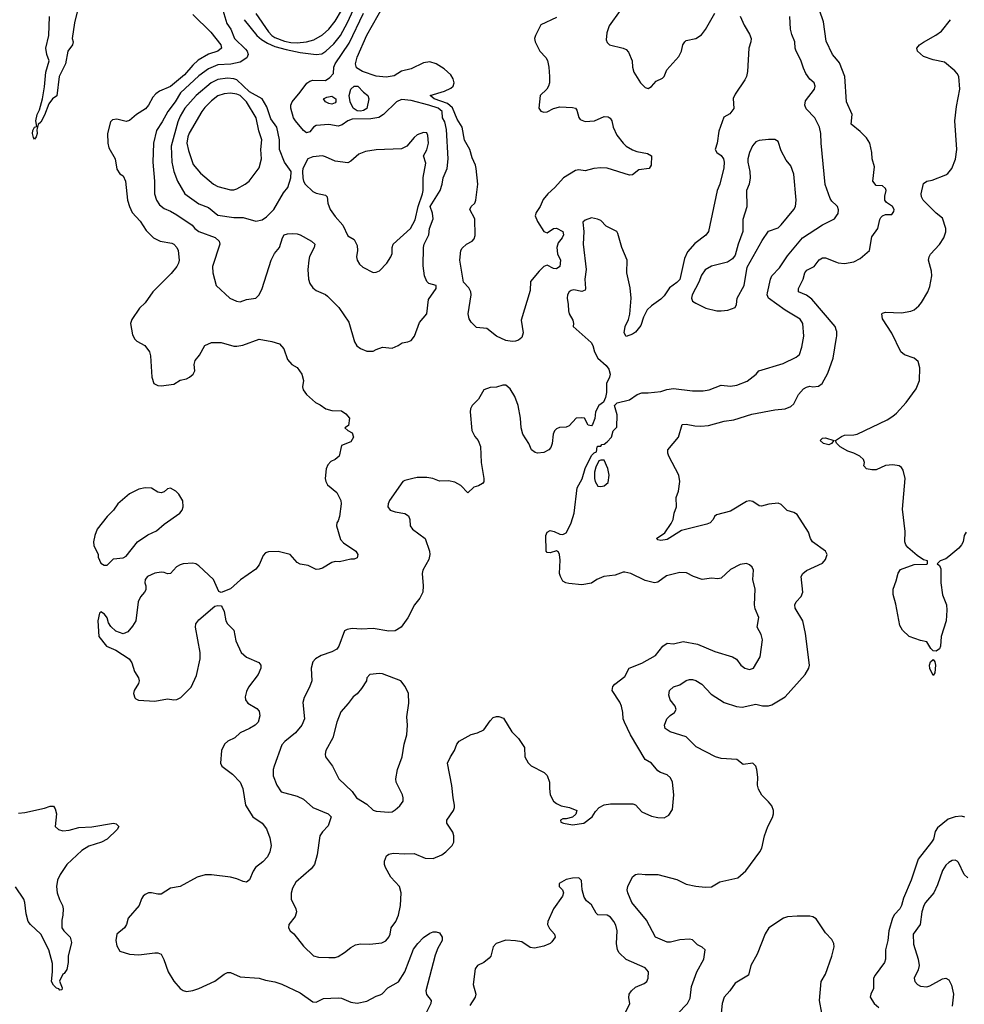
# Model space of a CAD drawing. Header units: inches. Extents: x 1682530 to 1839546, y 640742 to 791647.
# Tile 645 of 656: x 1754837 to 1760807, y 710326 to 716550. Entities that reach past the tile are written whole.
import ezdxf

# ---------------------------------------------------------------- set-up
doc = ezdxf.new("R2010")
doc.units = ezdxf.units.IN
doc.header["$MEASUREMENT"] = 0
doc.layers.add('B7751', color=7, linetype='Continuous')
doc.layers.add('B7761', color=7, linetype='Continuous')

msp = doc.modelspace()

# ---------------------------------------------------------------- linework, layer by layer
at = {"layer": 'B7751', "color": 5}
for points, elevation in [([(1756254.8, 716550), (1756335.7, 716450), (1756364.6, 716424.6), (1756402, 716402), (1756450, 716380.7), (1756520.7, 716360.7), (1756610, 716343), (1756710, 716329.8), (1756745.6, 716334.4), (1756772.7, 716350), (1756823.2, 716396.8), (1756864.3, 716450), (1756908.4, 716531.6), (1756970, 716665.1)], 860), ([(1760000, 716299.5), (1759975.1, 716330), (1759934.2, 716414.2), (1759916.5, 716536.5), (1759893, 716610), (1759914.8, 716625.2), (1759970, 716638.5), (1760000, 716658)], 820), ([(1755204.5, 716615.5), (1755182.8, 716530), (1755168.8, 716430), (1755174, 716410), (1755170.7, 716390), (1755140.4, 716350), (1755126, 716270), (1755085.3, 716190), (1755070.5, 716069.5), (1755044, 716050), (1755021.5, 716018.5), (1754994.2, 715945.8), (1754970, 715902), (1754952.7, 715887.3), (1754945.4, 715854.6), (1754947.3, 715830), (1754940.7, 715810), (1754930, 715794), (1754924.2, 715804.2), (1754917, 715830), (1754919.5, 715850), (1754930, 715871.3), (1754946, 715874), (1754939.6, 715910), (1754947.9, 715950), (1754961, 715979), (1754981, 716050), (1754994.3, 716125.7), (1755002.3, 716217.7), (1755022, 716290), (1755009.1, 716329.1), (1755002.7, 716370), (1755021.6, 716450), (1755025.1, 716570)], 780), ([(1756121.5, 716610), (1756146.8, 716526.8), (1756171.1, 716490), (1756193.7, 716430), (1756264, 716364), (1756274.8, 716350), (1756281.5, 716330), (1756271.7, 716308.3), (1756230, 716280.7), (1756172.2, 716267.8), (1756090, 716263.6), (1756030, 716238.8), (1755970, 716194.8), (1755853.4, 716086.6), (1755819.2, 716030), (1755773.6, 715970), (1755736.8, 715903.2), (1755700.8, 715850), (1755681.4, 715770), (1755677.4, 715650), (1755689.4, 715530), (1755689.4, 715450), (1755700.5, 715410), (1755719.7, 715379.7), (1755750, 715357.2), (1755790, 715340.2), (1755830, 715316.3), (1755927.4, 715250), (1755944, 715230), (1755970, 715210.2), (1756072.7, 715172.7), (1756097.8, 715150), (1756102, 715130), (1756055.6, 714990), (1756058, 714950), (1756078, 714870), (1756165.5, 714790), (1756206.8, 714770), (1756230, 714766.5), (1756270, 714781.7), (1756330, 714790.3), (1756350, 714810.4), (1756369.8, 714850), (1756426, 715030), (1756448, 715072), (1756479.2, 715110), (1756497.6, 715170), (1756508.5, 715190), (1756530, 715196.5), (1756562.7, 715197.3), (1756590, 715196.5), (1756610, 715190.2), (1756681.6, 715150), (1756702, 715130), (1756698.9, 715110), (1756667.7, 715052.3), (1756663.9, 715030), (1756656.9, 714970), (1756661.7, 714910), (1756670, 714883), (1756690, 714854.9), (1756710, 714837.6), (1756770, 714811.8), (1756782.2, 714802.2), (1756853.7, 714730), (1756917.2, 714637.2), (1756953.9, 714513.9), (1756968.3, 714488.3), (1756990, 714470.3), (1757030, 714455.5), (1757070, 714454.8), (1757090, 714466), (1757130, 714478.8), (1757190, 714474.4), (1757229.2, 714490), (1757253.6, 714506.4), (1757290, 714512.4), (1757310, 714521.3), (1757331.6, 714550), (1757364.6, 714635.4), (1757409.7, 714690), (1757419.6, 714780.4), (1757469.2, 714850), (1757469.1, 714869.1), (1757423, 714883), (1757410, 714895.1), (1757394.5, 714930), (1757386.4, 714993.6), (1757389, 715110), (1757392.3, 715130), (1757421.8, 715190), (1757427, 715230), (1757449.1, 715290), (1757446.3, 715326.3), (1757431.1, 715370), (1757494.7, 715470), (1757507.8, 715510), (1757513.7, 715550), (1757537.9, 715610), (1757545.1, 715670), (1757534.9, 715854.9), (1757523.3, 715903.3), (1757508.9, 715930), (1757506, 715970), (1757481.3, 715990), (1757422, 716010), (1757310, 716039.8), (1757250, 716045), (1757217.6, 716030), (1757136.3, 715950), (1757107.7, 715932.3), (1757056.3, 715923.7), (1756939, 715921), (1756910.2, 715910), (1756875.4, 715884.6), (1756850, 715876.5), (1756790, 715886.4), (1756710, 715880.5), (1756694, 715870), (1756670, 715840.7), (1756650, 715834), (1756630, 715849.8), (1756579.3, 715910), (1756568.2, 715930), (1756549.8, 715990), (1756549.9, 716010), (1756558.5, 716030), (1756610, 716091), (1756651.2, 716148.8), (1756670, 716161.9), (1756690, 716168.4), (1756770, 716166.4), (1756796.6, 716183.4), (1756820.7, 716210), (1756822.4, 716250), (1756829.8, 716270), (1756918.7, 716401.3), (1757010, 716590.2)], 840), ([(1756329.2, 716590), (1756410, 716472.9), (1756430.1, 716450.1), (1756450, 716437.3), (1756510, 716414.5), (1756550, 716405.5), (1756590, 716402.8), (1756650, 716409.6), (1756696.5, 716423.5), (1756750, 716453.1), (1756790, 716490.1), (1756830, 716540.1), (1756870, 716607.3)], 880), ([(1758230, 716564.5), (1758130, 716516.9), (1758097.6, 716450), (1758090.4, 716430), (1758094, 716410), (1758125.3, 716350), (1758162, 716310), (1758171.7, 716291.7), (1758181.3, 716250), (1758185.3, 716190), (1758184.9, 716150), (1758179.3, 716130), (1758167.7, 716110), (1758125.5, 716070), (1758118, 715990), (1758130, 715970.8), (1758150, 715965.5), (1758170, 715968), (1758211.1, 715988.9), (1758250, 715998), (1758330, 715995.8), (1758350, 715990.2), (1758358, 715978), (1758370, 715930.7), (1758379.1, 715919.1), (1758410, 715906.4), (1758470, 715911.2), (1758530, 715937.2), (1758555.9, 715935.9), (1758568.3, 715928.3), (1758579.1, 715910), (1758588.4, 715870), (1758610, 715819.5), (1758650, 715769.2), (1758670, 715751.3), (1758710, 715727.7), (1758737, 715717), (1758803.8, 715703.8), (1758830.8, 715690), (1758827.7, 715630), (1758814.8, 715610), (1758750, 715601.4), (1758710, 715569), (1758690, 715566.8), (1758550, 715611.1), (1758510, 715613.7), (1758464.7, 715610), (1758410, 715595.1), (1758370, 715600.6), (1758350, 715597.2), (1758273.1, 715550), (1758218.9, 715490), (1758174.9, 715450), (1758146.1, 715413.9), (1758125.8, 715370), (1758100.2, 715330), (1758095.2, 715310), (1758110, 715274.9), (1758150, 715210.6), (1758170, 715202), (1758209.8, 715230.2), (1758230, 715232), (1758270.4, 715210), (1758274, 715190), (1758264.9, 715170), (1758240, 715140), (1758231.8, 715110), (1758235.6, 715070), (1758255.2, 715030), (1758251, 714990), (1758230, 714975.6), (1758210, 714978), (1758170, 714997.2), (1758150, 714989.4), (1758119.2, 714960.8), (1758065.8, 714894.2), (1758062.3, 714837.7), (1758007.2, 714650), (1758019.5, 714570), (1758010, 714541.2), (1757990, 714523.7), (1757970, 714518), (1757950, 714515.1), (1757910, 714522), (1757849.8, 714549.8), (1757790, 714598), (1757724.7, 714604.7), (1757690, 714638.4), (1757678.6, 714658.6), (1757672.2, 714690), (1757689.9, 714810), (1757688.5, 714830), (1757675.4, 714855.4), (1757642.7, 714890), (1757618.6, 715030), (1757625.7, 715090), (1757633.9, 715106.1), (1757660.5, 715130), (1757696.9, 715150), (1757710, 715165.3), (1757715.2, 715184.8), (1757714.5, 715290), (1757680.9, 715350), (1757690.6, 715369.4), (1757713.8, 715390), (1757719.1, 715410), (1757731.6, 715510), (1757722.2, 715610), (1757717.5, 715630), (1757696, 715676), (1757681.5, 715730), (1757648.4, 715788.4), (1757632.8, 715870), (1757601, 715921), (1757572.9, 715992.9), (1757540.9, 716020.9), (1757457.2, 716050), (1757431.2, 716070), (1757521.6, 716098.4), (1757562, 716118), (1757577.3, 716130), (1757582, 716150), (1757576.5, 716176.5), (1757561.5, 716201.5), (1757519.9, 716239.9), (1757470, 716269.8), (1757430, 716283.1), (1757390, 716276.9), (1757310, 716238.4), (1757250, 716225.3), (1757204.1, 716195.9), (1757152.9, 716187.1), (1757090, 716193.9), (1757002.4, 716222.4), (1756966.4, 716246.4), (1756959.6, 716270), (1756970, 716312.9), (1757030, 716451.8), (1757137.6, 716642.4)], 820), ([(1758633, 716607), (1758561.6, 716510), (1758547.1, 716467.1), (1758543, 716423), (1758550, 716404.7), (1758564.7, 716390), (1758650.3, 716370.3), (1758670, 716360.5), (1758684.2, 716344.2), (1758708.9, 716290), (1758710.3, 716250), (1758718.3, 716218.3), (1758761.6, 716150), (1758790, 716120.5), (1758810, 716115.5), (1758830, 716128), (1758858.9, 716161.1), (1758899.8, 716180.2), (1758910, 716191.8), (1758927.3, 716232.7), (1759002.3, 716317.7), (1759019.5, 716350), (1759028.2, 716390), (1759039.8, 716410), (1759050, 716417.8), (1759110, 716431.1), (1759146, 716454), (1759172.1, 716487.9), (1759230, 716591)], 840), ([(1755930, 716583.3), (1756044.2, 716470), (1756107.2, 716390), (1756113, 716370), (1756088.9, 716351.1), (1756030, 716332.8), (1755965.1, 716294.9), (1755930, 716262.5), (1755878.1, 716201.9), (1755790, 716127.5), (1755721.2, 716098.8), (1755698.1, 716081.9), (1755679.1, 716060.9), (1755650.6, 716009.4), (1755632.9, 715987.1), (1755574, 715950), (1755530, 715911.6), (1755510, 715907.3), (1755450, 715921.6), (1755422.9, 715917.1), (1755410, 715904), (1755392, 715830), (1755394, 715770), (1755399.9, 715739.9), (1755440.4, 715670), (1755450, 715606), (1755470, 715576), (1755490, 715562.8), (1755504.4, 715530), (1755517.2, 715410), (1755530, 715368), (1755548, 715330), (1755597.1, 715277.1), (1755636.5, 715216.5), (1755683.1, 715170), (1755724.9, 715150), (1755797.7, 715137.7), (1755811.4, 715130), (1755830.2, 715110), (1755837.7, 715090), (1755844.1, 715030), (1755840.6, 715010), (1755829.3, 714990), (1755795, 714945), (1755678.7, 714830), (1755630, 714760.9), (1755593.3, 714726.7), (1755544.8, 714655.2), (1755537, 714630), (1755550, 714558), (1755563.8, 714530), (1755577.4, 714517.4), (1755627.3, 714490), (1755657.1, 714450), (1755664.4, 714424.4), (1755672.2, 714290), (1755685.5, 714250), (1755710, 714237.1), (1755730, 714235.8), (1755810, 714245.7), (1755850, 714271.5), (1755890, 714279), (1755910, 714289.1), (1755932.3, 714310), (1755943.9, 714330), (1755939, 714370), (1755945.6, 714394.4), (1755972.4, 714430), (1756007.8, 714490), (1756050, 714508.9), (1756110, 714509), (1756190, 714486.7), (1756210, 714485.5), (1756246.8, 714493.2), (1756350, 714530.7), (1756430, 714516), (1756479.8, 714499.8), (1756506.8, 714470), (1756530, 714401), (1756556, 714370), (1756590, 714350.8), (1756619.3, 714310), (1756630.6, 714270), (1756624.4, 714230), (1756628.4, 714210), (1756650, 714180.7), (1756706, 714130), (1756736, 714116), (1756771, 714090), (1756810, 714078.4), (1756870, 714077.3), (1756898.8, 714058.8), (1756920.7, 714030), (1756914.4, 713985.6), (1756892, 713970), (1756910, 713952), (1756937.3, 713937.3), (1756946, 713910), (1756930, 713882), (1756870, 713858), (1756856.3, 713790), (1756830.8, 713770), (1756802.3, 713757.7), (1756783.6, 713736.4), (1756773, 713710), (1756768.4, 713650), (1756771.8, 713630), (1756783.1, 713610), (1756841.4, 713561.4), (1756867.2, 713510), (1756868.7, 713490), (1756858.4, 713410), (1756850, 713382), (1756841, 713370), (1756838.8, 713350), (1756864.9, 713264.9), (1756883, 713243), (1756961, 713190), (1756973.4, 713170), (1756970, 713148.7), (1756950, 713139), (1756930, 713139), (1756858, 713122), (1756830, 713124), (1756810, 713119), (1756750, 713083.6), (1756730, 713075.6), (1756710, 713074.7), (1756660.2, 713100.2), (1756610, 713108.4), (1756590, 713118.5), (1756545.2, 713170), (1756470, 713188.2), (1756410, 713186.6), (1756390, 713178.7), (1756376.4, 713163.6), (1756350, 713103.6), (1756330, 713075.8), (1756231.7, 713008.3), (1756170, 712952), (1756110, 712928), (1756094.6, 712934.6), (1756061.3, 713010), (1755970, 713096.9), (1755950, 713109.7), (1755930, 713114), (1755870, 713109.7), (1755850, 713104.7), (1755827.9, 713092.1), (1755790, 713049.4), (1755770, 713046), (1755750, 713055.1), (1755730, 713058), (1755690, 713051.8), (1755644, 713030), (1755630.6, 713010), (1755626.8, 712990), (1755634, 712970), (1755633.7, 712946.3), (1755626, 712930), (1755599.3, 712900.7), (1755584.9, 712870), (1755570.4, 712749.6), (1755550, 712715.3), (1755520.7, 712679.3), (1755490, 712667.6), (1755444.1, 712684.1), (1755412.9, 712712.9), (1755398, 712738), (1755388.7, 712768.7), (1755372.9, 712792.9), (1755350, 712806), (1755342, 712798), (1755331.3, 712750), (1755336, 712650), (1755384.7, 712590), (1755444.3, 712564.3), (1755529.1, 712509.1), (1755544.7, 712484.7), (1755562.7, 712430), (1755587, 712390), (1755592.7, 712370), (1755587.4, 712352.6), (1755559.3, 712310), (1755556.3, 712290), (1755563.8, 712263.8), (1755570, 712256), (1755588.2, 712248.2), (1755690, 712242.6), (1755770, 712257.6), (1755810, 712250.3), (1755830, 712251.8), (1755854.6, 712265.4), (1755920.5, 712330), (1755954.9, 712405.1), (1755977.4, 712510), (1755976.9, 712550), (1755947.6, 712710), (1755949.6, 712730), (1755970, 712755.5), (1756070, 712842), (1756090, 712847.7), (1756110, 712844), (1756117, 712837), (1756129, 712809), (1756139.1, 712750), (1756150.2, 712730.2), (1756190.3, 712690), (1756203.7, 712623.7), (1756236.4, 712550), (1756270, 712519.6), (1756347.3, 712487.3), (1756360.9, 712470), (1756360.9, 712450), (1756343.6, 712410), (1756283.1, 712330), (1756270, 712304), (1756262, 712270), (1756264.9, 712250), (1756279.3, 712230), (1756335.5, 712195.5), (1756350, 712178.8), (1756354, 712150), (1756343.7, 712110), (1756326, 712090), (1756290, 712068.5), (1756230, 712042.2), (1756195.8, 712010), (1756151.3, 711988.7), (1756132.2, 711970), (1756112.9, 711930), (1756105.7, 711850), (1756114.4, 711830), (1756180.9, 711780.9), (1756230.3, 711730), (1756246.7, 711690), (1756264.4, 711584.4), (1756310, 711510.7), (1756370, 711470.4), (1756395.8, 711435.8), (1756418.6, 711378.6), (1756426.2, 711330), (1756418.2, 711290), (1756402.2, 711257.8), (1756373.7, 711226.3), (1756327.7, 711190), (1756311.7, 711168.3), (1756290, 711112), (1756270, 711097.4), (1756250, 711101.1), (1756210, 711119.2), (1756170, 711128.4), (1756050, 711143.5), (1756010, 711144.1), (1755958, 711130), (1755850, 711071.2), (1755790, 711058.9), (1755730, 711021.6), (1755710, 711021.6), (1755670, 711031.3), (1755650, 711029.6), (1755630, 711020.7), (1755616.3, 711010), (1755606.9, 710993.1), (1755592.7, 710950), (1755521.6, 710870), (1755512.4, 710830), (1755499.5, 710810), (1755450.3, 710770), (1755444.9, 710730), (1755450, 710696), (1755470, 710662), (1755530, 710642), (1755590, 710638.9), (1755690, 710651.5), (1755710.2, 710650.2), (1755730, 710642), (1755748.7, 710608.7), (1755775, 710530), (1755810, 710471.7), (1755850, 710426.2), (1755870, 710413.4), (1755890, 710407.6), (1755930, 710411.9), (1755970, 710426.2), (1756070, 710472.1), (1756130, 710516.5), (1756150, 710526), (1756170, 710527.1), (1756230, 710499.3), (1756350, 710491.1), (1756390, 710478.5), (1756450, 710467.7), (1756493.2, 710453.2), (1756610, 710397.2), (1756690, 710342), (1756710, 710338.4), (1756757.2, 710362.8), (1756850, 710366.7), (1756870, 710364.9), (1756930, 710339.3), (1756970, 710333), (1757030, 710345.5), (1757090, 710378), (1757115.1, 710384.9), (1757127.6, 710392.4), (1757162.9, 710430), (1757230, 710468.2), (1757270, 710530.4), (1757326.6, 710673.4), (1757353.6, 710710), (1757390, 710748.2), (1757430, 710774.4), (1757450, 710783.2), (1757470, 710783.6), (1757490, 710776.5), (1757507.6, 710750), (1757507.2, 710730), (1757479.9, 710680.1), (1757463, 710637), (1757403.7, 710410), (1757408.6, 710388.6), (1757436.4, 710350), (1757435.5, 710330), (1757400.3, 710259.7)], 820), ([(1759391.3, 716571.3), (1759416, 716516), (1759450, 716459.1), (1759459.5, 716430), (1759458.7, 716410), (1759445.2, 716370), (1759437.7, 716222.3), (1759430.4, 716190), (1759420.4, 716170), (1759359.9, 716080.1), (1759347.3, 716052.7), (1759350, 715989.3), (1759324.9, 715955.1), (1759286.6, 715933.4), (1759255.2, 715844.8), (1759245.6, 715770), (1759231.8, 715730), (1759243.9, 715710), (1759271.1, 715691.1), (1759284.2, 715670), (1759288.9, 715650), (1759287.6, 715612.4), (1759262.3, 715510), (1759244.2, 715470), (1759191.4, 715210), (1759172.8, 715187.2), (1759104.3, 715135.7), (1759057.7, 715082.3), (1759039.6, 715040.4), (1759010, 714907.7), (1758990, 714887.7), (1758944.3, 714855.7), (1758910, 714804.8), (1758890, 714784), (1758830, 714742), (1758803.6, 714716.4), (1758779.1, 714670), (1758762.8, 714617.2), (1758730, 714575.3), (1758710, 714562), (1758670, 714548), (1758658, 714570), (1758664.5, 714610), (1758685.6, 714654.4), (1758692.6, 714687.4), (1758701.2, 714790), (1758695.7, 714855.7), (1758674.8, 714950), (1758676.4, 715030), (1758642, 715110), (1758617.4, 715197.4), (1758610, 715211.2), (1758543.9, 715243.9), (1758510, 715281.2), (1758489.6, 715289.6), (1758450, 715297.6), (1758410, 715281.6), (1758397.1, 715270), (1758402.7, 715210), (1758398.9, 715130), (1758417.2, 714970), (1758408.6, 714910), (1758413.1, 714850), (1758410, 714839.6), (1758390, 714831.1), (1758338.5, 714841.5), (1758322, 714838), (1758310.2, 714829.8), (1758299.6, 714810), (1758296.5, 714790), (1758304.2, 714750), (1758304.7, 714710), (1758310.2, 714690.2), (1758333.4, 714650), (1758337.3, 714630), (1758334.8, 714610), (1758448.9, 714510), (1758460.3, 714490), (1758470.4, 714450.4), (1758490, 714411), (1758544.4, 714364.4), (1758560.5, 714340.5), (1758568, 714310), (1758564.9, 714290), (1758546.4, 714250), (1758546, 714194), (1758539.3, 714160.7), (1758527.5, 714132.5), (1758498, 714110), (1758476, 714070), (1758471.1, 714028.9), (1758458, 713990), (1758450, 713982), (1758430, 713986), (1758406, 714030), (1758390, 714034), (1758354, 714030), (1758310, 713982), (1758290, 713974), (1758247.9, 713972.1), (1758230, 713964), (1758216, 713950), (1758208, 713930), (1758203, 713870), (1758194.2, 713845.8), (1758180.7, 713830), (1758150, 713814.7), (1758110, 713809.6), (1758094.1, 713814.1), (1758071.2, 713831.2), (1758055.6, 713870), (1758017.4, 713930), (1758006.4, 713970), (1758001.8, 714030), (1757986.4, 714110), (1757967, 714167), (1757935.9, 714215.9), (1757910, 714238.7), (1757890, 714239.7), (1757850, 714227.6), (1757810, 714224.2), (1757770.3, 714209.7), (1757737, 714150), (1757696.4, 714110), (1757687, 714090), (1757684.2, 714070), (1757693.7, 713953.7), (1757714.2, 713914.2), (1757734, 713890), (1757750, 713852), (1757753.4, 713750), (1757770.8, 713649.2), (1757770.8, 713629.2), (1757762, 713618), (1757736.7, 713603.3), (1757706.2, 713593.8), (1757670, 713559), (1757624.8, 713604.8), (1757586, 713626), (1757546, 713634), (1757490, 713632.3), (1757448.6, 713648.6), (1757410, 713655.6), (1757350, 713655.1), (1757321, 713650), (1757270, 713637.6), (1757259.1, 713630), (1757174, 713510), (1757164.9, 713490), (1757164, 713470), (1757178, 713450), (1757210, 713438), (1757270, 713427.7), (1757293.7, 713413.7), (1757301.6, 713390), (1757304.9, 713350), (1757320.4, 713330), (1757399.6, 713270), (1757427.9, 713190), (1757429.4, 713170), (1757422.8, 713137.2), (1757385.8, 713070), (1757380.2, 713050), (1757386.9, 712970), (1757383.9, 712930), (1757366.5, 712893.5), (1757332.2, 712850), (1757290, 712769.3), (1757248, 712710), (1757210, 712686.9), (1757170, 712685.1), (1757070, 712702), (1756998, 712698), (1756938.8, 712701.2), (1756905.5, 712694.5), (1756890, 712686.6), (1756854.4, 712590), (1756840.2, 712570), (1756810, 712553.6), (1756743.1, 712530), (1756707, 712510), (1756689.1, 712490), (1756678, 712450), (1756683.1, 712370), (1756668.5, 712330), (1756634.4, 712265.6), (1756626.3, 712233.7), (1756637.4, 712130), (1756619.1, 712090), (1756578.9, 712041.1), (1756512.5, 711987.5), (1756493.7, 711966.3), (1756444.6, 711830), (1756439.5, 711810), (1756439.5, 711770), (1756462.6, 711710), (1756490, 711668.9), (1756590, 711640.4), (1756630, 711622.4), (1756688.9, 711570), (1756786.7, 711530), (1756805.3, 711510), (1756786.1, 711453.9), (1756750, 711416.9), (1756733.8, 711390), (1756717.8, 711270), (1756700.2, 711210), (1756678.3, 711181.7), (1756582, 711098), (1756560.9, 711059.1), (1756552.8, 711027.2), (1756553.6, 710990), (1756582.6, 710930), (1756585.3, 710910), (1756578.3, 710881.7), (1756538.8, 710830), (1756536, 710810), (1756546, 710790), (1756570, 710770.8), (1756630, 710693), (1756692.8, 710632.8), (1756724.4, 710624.4), (1756790, 710621.6), (1756830, 710622), (1756850, 710627.5), (1756890, 710652.2), (1756930, 710685.4), (1756959.1, 710700.9), (1756990, 710707.3), (1757050, 710704.9), (1757125.7, 710714.3), (1757150, 710727), (1757170.8, 710750), (1757179.3, 710770), (1757185.1, 710810), (1757215, 710850), (1757231.1, 710888.9), (1757244.2, 710950), (1757247.5, 711030), (1757238.1, 711070), (1757182.3, 711130), (1757149.8, 711190), (1757142.4, 711210), (1757141.8, 711230), (1757155.6, 711264.4), (1757170, 711274.6), (1757198.2, 711281.8), (1757270, 711276.8), (1757330, 711279.6), (1757398.8, 711250), (1757450, 711247.8), (1757504.2, 711270), (1757531.1, 711290), (1757570, 711330.4), (1757579.8, 711350), (1757581.7, 711390), (1757573.7, 711413.7), (1757536.3, 711470), (1757535.6, 711490), (1757577.6, 711550), (1757585.1, 711570), (1757584.8, 711584.8), (1757575.6, 711630), (1757568.2, 711708.2), (1757541.2, 711850), (1757559, 711890), (1757584, 711930), (1757599, 711970), (1757615.3, 711990), (1757690, 712031), (1757730, 712041), (1757770, 712061), (1757810, 712118), (1757830, 712138), (1757850, 712146), (1757865.4, 712145.4), (1757893.7, 712133.7), (1757948, 712048), (1757990, 712006.8), (1758026.8, 711950), (1758030.3, 711890), (1758050, 711852.4), (1758070, 711833.7), (1758152, 711790), (1758170, 711772), (1758184.9, 711730), (1758184.4, 711690), (1758190.3, 711650), (1758210.2, 711610.2), (1758230, 711594.4), (1758259.9, 711579.9), (1758311, 711570), (1758358, 711550), (1758351.6, 711528.4), (1758331.6, 711508.4), (1758290, 711498), (1758270, 711498), (1758254, 711490), (1758258, 711478), (1758274, 711470), (1758330, 711461), (1758402, 711470), (1758455.6, 711510), (1758475.6, 711544.4), (1758498.9, 711570), (1758530, 711586.6), (1758570, 711593.1), (1758713.1, 711593.1), (1758730, 711586), (1758770, 711542.6), (1758830, 711514), (1758870, 711505.5), (1758910, 711503.8), (1758939.2, 711520.8), (1758962.8, 711557.2), (1758970.8, 711649.2), (1758963.1, 711730), (1758950, 711757), (1758930, 711776.2), (1758886.6, 711790), (1758870, 711801.6), (1758830, 711849.6), (1758790, 711874), (1758697, 712030), (1758658.7, 712110), (1758651.4, 712130), (1758649.7, 712170.3), (1758640.3, 712210), (1758630, 712235.1), (1758581.5, 712310), (1758585.4, 712334.6), (1758598, 712350), (1758661.2, 712398.8), (1758689.7, 712450), (1758770, 712482.5), (1758854.8, 712530), (1758902.7, 712590), (1758930, 712608.8), (1758970, 712604.4), (1759030, 712619.3), (1759121.3, 712601.3), (1759230, 712555.6), (1759342.9, 712522.9), (1759367.1, 712507.1), (1759394, 712470), (1759420.7, 712450), (1759450, 712442.6), (1759475.1, 712450), (1759517.5, 712522.5), (1759531.8, 712630), (1759523.7, 712663.7), (1759498.4, 712710), (1759507.6, 712770), (1759485.5, 712825.5), (1759480.5, 712850), (1759484.4, 712950), (1759471.5, 713010), (1759474.5, 713070), (1759466, 713090), (1759450, 713103.7), (1759430, 713111.5), (1759390, 713106.6), (1759330, 713073.6), (1759270, 713019.7), (1759250, 713015.4), (1759210, 713019.8), (1759150, 713011.3), (1759095.1, 713030), (1759052.3, 713052.3), (1759010, 713056.3), (1758925.7, 713034.3), (1758870, 712995.1), (1758850, 712989), (1758790, 713005.6), (1758699.3, 713050), (1758661.6, 713058.4), (1758650, 713058), (1758601.3, 713038.7), (1758529.1, 713030.9), (1758483.8, 713010), (1758450, 712987.3), (1758390, 712978), (1758306.8, 712986.8), (1758289.5, 712989.5), (1758270, 713001.2), (1758254.5, 713030), (1758249.6, 713050), (1758252.7, 713132.7), (1758249.5, 713169.5), (1758243.2, 713183.2), (1758230, 713191.5), (1758190, 713178.7), (1758170, 713182), (1758163.6, 713190), (1758162.4, 713290), (1758169.9, 713310.1), (1758190, 713320.5), (1758215, 713315), (1758250, 713298.6), (1758270, 713295.6), (1758290, 713306.7), (1758299.3, 713320.7), (1758322.4, 713370), (1758340.4, 713430), (1758360.9, 713590), (1758392.3, 713647.7), (1758410, 713712), (1758450, 713794), (1758467.3, 713812.7), (1758482, 713818), (1758486, 713850), (1758490, 713854), (1758510, 713854), (1758516.4, 713863.6), (1758530, 713866), (1758550, 713880.7), (1758577, 713910), (1758588, 713950), (1758610, 713974), (1758612.1, 714052.1), (1758595.3, 714110), (1758612.7, 714127.3), (1758690, 714147.4), (1758738.9, 714181.1), (1758770, 714190.5), (1758810, 714190.4), (1758890, 714199.5), (1758927.4, 714212.6), (1758970, 714218.2), (1759090, 714202.7), (1759157.3, 714202.7), (1759195.3, 714210), (1759270, 714239), (1759330, 714234), (1759370, 714240.2), (1759434.8, 714265.2), (1759492, 714310), (1759509.3, 714330), (1759663, 714377), (1759744.5, 714415.5), (1759766.1, 714433.9), (1759780.6, 714479.4), (1759793.5, 714550), (1759786.9, 714630), (1759770, 714656.3), (1759674, 714714), (1759569.2, 714790), (1759561.6, 714810), (1759563, 714823), (1759582.9, 714910), (1759591.3, 714930), (1759639.4, 714980.6), (1759690, 715056.5), (1759785.3, 715170), (1759910, 715252.6), (1759986, 715290), (1760000, 715310.2)], 840), ([(1760000, 715375.8), (1759970, 715402), (1759959.3, 715419.3), (1759927.8, 715507.8), (1759902.2, 715770), (1759900.2, 715830), (1759892.5, 715870), (1759862, 715930), (1759807.4, 715987.4), (1759798.2, 716010), (1759802.8, 716037.2), (1759860.4, 716110), (1759865.4, 716130), (1759858, 716150), (1759830, 716173.3), (1759805.4, 716210), (1759790, 716242.7), (1759774.5, 716294.5), (1759743.5, 716350), (1759738, 716370), (1759736.1, 716410), (1759716.9, 716456.9), (1759709, 716490), (1759704.4, 716570)], 840), ([(1760000, 714583.4), (1759990, 714611.2), (1759843.7, 714783.7), (1759810, 714808.7), (1759759.7, 714830), (1759758.2, 714850), (1759788.2, 714910), (1759799.9, 714950), (1759812.8, 714967.2), (1759858.5, 714990), (1759890, 715032.4), (1759910, 715044.2), (1759930, 715044.9), (1760000, 715016.5)], 820), ([(1758930, 710198.2), (1759057.7, 710330), (1759074.5, 710365.5), (1759082.8, 710437.2), (1759116.5, 710530), (1759161, 710610), (1759169.6, 710669.6), (1759150, 710687), (1759120.6, 710700.6), (1759090, 710734), (1759070, 710737.3), (1759010, 710734.2), (1758950, 710717.6), (1758930, 710718), (1758854.5, 710750), (1758798.2, 710858.2), (1758705.7, 710970), (1758680.5, 711030), (1758676.9, 711050), (1758679.6, 711070), (1758710, 711130.5), (1758730, 711146.7), (1758750, 711150.4), (1758790, 711146), (1758870, 711147), (1758990, 711114), (1759050, 711086), (1759110, 711072.9), (1759170, 711066.2), (1759210, 711069.3), (1759261, 711099), (1759374.9, 711125.1), (1759425.5, 711170), (1759515.4, 711290), (1759526.9, 711313.1), (1759544.9, 711390), (1759565.9, 711450), (1759594.5, 711505.5), (1759600.3, 711530), (1759600.8, 711550), (1759590, 711579.6), (1759570, 711606.3), (1759528, 711648), (1759505.6, 711685.6), (1759500.3, 711710), (1759501.4, 711761.4), (1759495.6, 711810), (1759490.5, 711830.5), (1759470, 711849.7), (1759410, 711842.6), (1759370, 711873.1), (1759270, 711878.7), (1759235.1, 711890), (1759112.5, 711952.5), (1759050, 712016.3), (1758948.7, 712048.7), (1758916.8, 712070), (1758912.1, 712090), (1758926, 712130), (1758947.9, 712152.1), (1758974.5, 712170), (1758987, 712190), (1758979.5, 712210), (1758947.3, 712250), (1758940.1, 712280.1), (1758944.2, 712310), (1758970, 712331.6), (1759010, 712345.3), (1759050, 712372.2), (1759070, 712379.5), (1759090, 712378.9), (1759110, 712372.7), (1759148.2, 712350), (1759206.4, 712286.4), (1759290, 712232.7), (1759368.3, 712208.3), (1759403.6, 712203.6), (1759490, 712222), (1759531.9, 712211.9), (1759570, 712212), (1759590, 712219.2), (1759675.8, 712270), (1759802.4, 712410), (1759824.7, 712450), (1759828.3, 712470), (1759804, 712670), (1759787.3, 712750), (1759738.2, 712830), (1759736.8, 712850), (1759744, 712870), (1759776.9, 712903.1), (1759786, 712930), (1759776, 713030), (1759786, 713050), (1759810, 713068.9), (1759910, 713114.9), (1759930, 713137.3), (1759939.7, 713170), (1759929.6, 713190), (1759846.9, 713250), (1759834.3, 713270), (1759822.7, 713310), (1759750, 713422.3), (1759730, 713435.1), (1759687.7, 713447.7), (1759650, 713484.2), (1759630, 713493.7), (1759571.7, 713488.3), (1759524.7, 713475.3), (1759510, 713476.3), (1759470, 713503.5), (1759450, 713508.6), (1759430, 713504.4), (1759330, 713442.6), (1759240.3, 713419.7), (1759227.3, 713410), (1759219.1, 713390), (1759200.7, 713370), (1759179.9, 713360.1), (1759020.2, 713319.8), (1758930, 713263.7), (1758890, 713257.2), (1758870, 713262), (1758862, 713270), (1758914, 713306), (1758955.1, 713364.9), (1758966.3, 713390), (1758973.6, 713430), (1758988.3, 713470), (1758986.2, 713530), (1759000.9, 713570), (1759009.7, 713629.7), (1759002, 713670), (1758939.7, 713790), (1758932.3, 713810), (1758933.2, 713830), (1758999.7, 713910), (1759024, 713990), (1759050, 713993.7), (1759103.1, 713983.1), (1759141.2, 713981.2), (1759190, 713984.2), (1759290, 714012.1), (1759350, 714021.3), (1759463.9, 714056.1), (1759610, 714084.4), (1759674.5, 714090), (1759710, 714105.4), (1759730, 714122.4), (1759758.7, 714181.3), (1759790, 714215.5), (1759810, 714227.8), (1759830, 714233), (1759850, 714229.1), (1759885.9, 714234.1), (1759909, 714251), (1759944.9, 714315.1), (1759978, 714410), (1760000, 714539.9)], 820), ([(1760000, 713873), (1759993.2, 713890), (1760000, 713894.8)], 780), ([(1754830, 711534), (1754870, 711537.6), (1754993.9, 711566.1), (1755030, 711578.8), (1755050, 711578), (1755061.1, 711561.1), (1755068.9, 711530), (1755061.3, 711450), (1755082, 711430), (1755110, 711422.4), (1755150, 711426.2), (1755210, 711443.5), (1755292.7, 711447.3), (1755430, 711470.3), (1755446.4, 711466.4), (1755464, 711450), (1755453, 711430), (1755390, 711369.8), (1755354.4, 711350), (1755273.8, 711326.2), (1755230, 711298.7), (1755134.6, 711210), (1755092.8, 711147.2), (1755075.6, 711110), (1755070.2, 711070), (1755072.7, 711030), (1755087.8, 710987.8), (1755108, 710950), (1755111.8, 710930), (1755110.3, 710889.7), (1755102.5, 710857.5), (1755102, 710810), (1755115.5, 710790), (1755155.3, 710750), (1755163.8, 710716.2), (1755142.8, 710630), (1755142.8, 710590), (1755133.7, 710546.3), (1755118.8, 710521.2), (1755110, 710515.3), (1755088.9, 710471.1), (1755104.9, 710430), (1755102, 710418), (1755090, 710415.1), (1755083.3, 710423.3), (1755070, 710426.8), (1755050, 710445.8), (1755037.1, 710470), (1755044.4, 710530), (1755043.2, 710583.2), (1755020.3, 710670), (1754970, 710769.3), (1754904.5, 710830), (1754889.7, 710849.7), (1754877.8, 710897.8), (1754869.7, 710970), (1754862.3, 710990), (1754810, 711067.8)], 780), ([(1758662.7, 710270), (1758692.3, 710330), (1758685.9, 710365.9), (1758689.8, 710390), (1758703.2, 710410), (1758730, 710434.6), (1758782.7, 710457.3), (1758800.4, 710470), (1758809.8, 710490), (1758810.8, 710530), (1758790, 710556.8), (1758670, 710608), (1758625.1, 710650), (1758614.5, 710670), (1758609.6, 710709.6), (1758613.5, 710790), (1758605, 710825), (1758592.9, 710850), (1758570, 710876), (1758550, 710888.6), (1758490.9, 710890.9), (1758481, 710901), (1758450, 710954.7), (1758420, 710980), (1758403.7, 711003.7), (1758390.9, 711050), (1758387.7, 711107.7), (1758370, 711124.5), (1758330, 711122.9), (1758290, 711114.5), (1758246, 711090), (1758246.8, 711070), (1758266.8, 711050), (1758274.9, 711030), (1758268, 711010), (1758210.3, 710929.7), (1758175.5, 710850), (1758173, 710830), (1758185.9, 710805.9), (1758217.3, 710770), (1758220.7, 710750), (1758199.9, 710720.1), (1758190, 710709.2), (1758150, 710692.3), (1758090, 710680.7), (1758064.2, 710684.2), (1758010, 710719.7), (1757970, 710727.4), (1757910, 710730.9), (1757849.2, 710710.8), (1757830.2, 710689.8), (1757813.7, 710630), (1757803.1, 710616.9), (1757770, 710590.9), (1757730.4, 710570), (1757715.3, 710550), (1757702, 710450), (1757718.9, 710390), (1757716, 710370), (1757681.1, 710318.9)], 840), ([(1759905.8, 710270), (1759891.7, 710350), (1759902.8, 710470), (1759930, 710517.1), (1759969.1, 710630), (1759984.5, 710690), (1759982, 710710), (1759970, 710735.1), (1759930, 710778.3), (1759870, 710865.4), (1759850, 710878.4), (1759830, 710882.9), (1759750, 710883.7), (1759690, 710879.1), (1759663.7, 710870), (1759571.1, 710808.9), (1759549.4, 710770.6), (1759497.2, 710642.8), (1759457.4, 710570), (1759443.7, 710510), (1759359.7, 710460.3), (1759325.5, 710410), (1759290.1, 710370), (1759275.7, 710330), (1759269.4, 710270)], 820)]:
    msp.add_lwpolyline(points, dxfattribs=dict(at, elevation=elevation))
for points, elevation in [([(1756150, 716179.2), (1756090, 716172.1), (1756047.1, 716150), (1755952.1, 716070), (1755881.3, 715990), (1755850, 715939.3), (1755836.3, 715903.7), (1755794.1, 715750), (1755798.6, 715650), (1755810.8, 715590), (1755833.2, 715530), (1755880.2, 715450), (1755970, 715386.7), (1756030, 715362.8), (1756090, 715314.2), (1756190, 715298.6), (1756250, 715298.6), (1756330, 715277.1), (1756370, 715285.4), (1756396.8, 715303.2), (1756442, 715350), (1756504.8, 715455.2), (1756530.9, 715490), (1756551.5, 715550), (1756551.8, 715590), (1756510.9, 715650), (1756478.4, 715730), (1756479.2, 715790), (1756461.5, 715870), (1756423.4, 715923.4), (1756398.6, 715998.6), (1756370, 716048.9), (1756290, 716094.3), (1756210, 716169.2), (1756190, 716175.7)], 860), ([(1756990, 715971.6), (1756970, 715973.9), (1756943.6, 715990), (1756925.9, 716030), (1756920.2, 716070), (1756929.6, 716110), (1756950, 716130.1), (1756973.4, 716130), (1757010, 716091.1), (1757036.9, 716070), (1757044.1, 716050), (1757030, 715987.9), (1757010, 715975.4)], 820), ([(1756170, 716086.1), (1756130, 716080.7), (1756090, 716068.1), (1756050, 716037.8), (1756005.9, 715994.1), (1755987.3, 715970), (1755908.2, 715831.8), (1755899.2, 715810), (1755894.1, 715770), (1755903.7, 715723.7), (1755934.1, 715634.1), (1755980.5, 715580.5), (1756062.7, 715510), (1756090, 715495.9), (1756170, 715474.9), (1756190, 715474.9), (1756210, 715481.3), (1756262.4, 715510), (1756286.9, 715530), (1756350, 715614.4), (1756364.7, 715670), (1756360.9, 715730), (1756366.4, 715790), (1756348.1, 715848.1), (1756330.9, 715930), (1756270.4, 716030), (1756230, 716070.9), (1756210, 716079.9)], 880), ([(1756810, 716016.3), (1756790, 716020.7), (1756769.7, 716030), (1756757.6, 716050), (1756779, 716061), (1756810, 716066.9), (1756834.7, 716050), (1756835.2, 716030), (1756830, 716023.4)], 820), ([(1757390, 715837.4), (1757350, 715821.4), (1757330, 715805.3), (1757283.6, 715750), (1757250, 715732.7), (1757090, 715727.7), (1757022.5, 715717.5), (1756979.8, 715700.2), (1756930, 715655.1), (1756910, 715645.4), (1756830, 715655.1), (1756770, 715683.9), (1756750, 715688.6), (1756690, 715683.1), (1756658.4, 715670), (1756627, 715610), (1756623.7, 715590), (1756626, 715550), (1756630.2, 715530), (1756640.9, 715510), (1756690, 715463.6), (1756710, 715453.4), (1756770, 715440.3), (1756780.3, 715430), (1756784.6, 715390), (1756799.6, 715350), (1756830, 715306.4), (1756878.7, 715250), (1756910, 715182.8), (1756950, 715161), (1756970, 715122), (1756972.2, 715090), (1756965.3, 715050), (1756968.7, 715030), (1756983.6, 715003.6), (1757004.6, 714984.6), (1757070, 714952.7), (1757090, 714953), (1757110, 714962), (1757158, 715010), (1757182.9, 715050), (1757190, 715072), (1757191.1, 715110), (1757196.9, 715130), (1757307.4, 715230), (1757335.7, 715284.3), (1757355.1, 715370), (1757383.4, 715450), (1757386.4, 715470), (1757386.8, 715553.2), (1757402.7, 715642.7), (1757388.5, 715690), (1757410, 715727.3), (1757419.8, 715770), (1757417.3, 715817.3), (1757410, 715833.7)], 860), ([(1759570, 715793.3), (1759510, 715786.3), (1759490, 715776.9), (1759468.3, 715751.7), (1759450.2, 715709.8), (1759439, 715670), (1759439, 715650), (1759451.3, 715590), (1759453.6, 715550), (1759446.7, 715510), (1759430.2, 715469.8), (1759432.4, 715367.6), (1759407.7, 715287.7), (1759407.2, 715210), (1759377.7, 715130), (1759359.3, 715060.7), (1759341.8, 715038.2), (1759310, 715017.4), (1759208.9, 714991.1), (1759170, 714969.4), (1759146.1, 714933.9), (1759128.7, 714890), (1759087.2, 714810), (1759083.1, 714790), (1759090, 714771), (1759110, 714757.6), (1759173.8, 714726.2), (1759242, 714710), (1759270, 714708.8), (1759313.4, 714713.4), (1759358, 714730), (1759366.3, 714750), (1759372.3, 714790), (1759415.8, 714870), (1759434.3, 714985.7), (1759530, 715154.9), (1759570, 715212.7), (1759630, 715234.9), (1759650, 715252.2), (1759730.6, 715349.4), (1759740.9, 715370), (1759745.3, 715410), (1759730, 715574), (1759710, 715625.2), (1759681.5, 715661.5), (1759650, 715720.9), (1759630, 715779.3), (1759610, 715792)], 860), ([(1759950, 713862), (1759917.2, 713870), (1759895.6, 713890), (1759910, 713904.4), (1759930, 713906), (1759982, 713890), (1759967.3, 713870)], 780), ([(1758530, 713766), (1758510, 713766), (1758498, 713762), (1758478, 713722), (1758470.8, 713689.2), (1758470.7, 713650), (1758474, 713630), (1758490, 713601), (1758510, 713598), (1758530, 713602.4), (1758555.6, 713624.4), (1758561.6, 713670), (1758553.6, 713713.6)], 840), ([(1755630, 713589.5), (1755590, 713582.9), (1755530, 713551.8), (1755457.1, 713490), (1755430.3, 713449.7), (1755390.4, 713409.6), (1755327.3, 713330), (1755310.7, 713290), (1755302.8, 713250), (1755305.2, 713225.2), (1755332, 713170), (1755332.7, 713152.7), (1755350, 713114), (1755370, 713102), (1755390, 713102), (1755430, 713141), (1755490, 713147.3), (1755510, 713158.8), (1755582, 713250), (1755646.2, 713293.8), (1755700.4, 713319.6), (1755750, 713361.6), (1755849.5, 713430), (1755862.9, 713450), (1755869.6, 713470), (1755867.3, 713507.3), (1755842.9, 713550), (1755822.9, 713570), (1755790, 713587.8), (1755770, 713583.6), (1755750, 713564.5), (1755730, 713558.4), (1755710, 713562.9), (1755670, 713589.4)], 820), ([(1757110, 712416.2), (1757050.5, 712409.5), (1757030.7, 712390), (1757028.2, 712370), (1756997.7, 712322.3), (1756970, 712289.3), (1756944.9, 712270), (1756913.6, 712226.4), (1756865.9, 712174.1), (1756840.6, 712110), (1756816.5, 712010), (1756771.8, 711930), (1756767, 711907), (1756770.4, 711890), (1756814, 711830), (1756852.9, 711750), (1756938, 711670), (1756966, 711630), (1757030, 711590.4), (1757070, 711552.7), (1757090, 711546.9), (1757170, 711539.6), (1757190, 711542.6), (1757210, 711554), (1757239.4, 711580.6), (1757259.8, 711610), (1757261.2, 711630), (1757256.5, 711650), (1757215.8, 711730), (1757213.7, 711750), (1757225.6, 711810), (1757253.7, 711890), (1757267.4, 711970), (1757284.1, 712030), (1757287, 712090), (1757283.2, 712143.2), (1757296.2, 712230), (1757294, 712290), (1757274.1, 712334.1), (1757246, 712370), (1757130, 712414)], 860)]:
    msp.add_lwpolyline(points, close=True, dxfattribs=dict(at, elevation=elevation))
at = {"layer": 'B7761', "color": 5}
for points, elevation in [([(1760000, 713894.8), (1760030, 713916), (1760050, 713923.6), (1760110, 713924.9), (1760130, 713930.3), (1760319, 714021), (1760355.5, 714044.5), (1760378.2, 714061.8), (1760439.7, 714130), (1760502.7, 714217.3), (1760523.8, 714270), (1760525.2, 714350), (1760515, 714390), (1760490, 714409.8), (1760430, 714431.4), (1760406, 714450), (1760350, 714567.6), (1760290, 714659.5), (1760286.4, 714690), (1760290, 714695.3), (1760310, 714700.8), (1760410, 714697.1), (1760470, 714707.1), (1760490, 714715.5), (1760519.9, 714740.1), (1760537, 714763), (1760576.3, 714830), (1760590, 714862.8), (1760602.4, 714930), (1760599.6, 714959.6), (1760581.7, 715030), (1760585.1, 715050), (1760593.1, 715066.9), (1760650, 715128.8), (1760676.8, 715170), (1760691.2, 715208.8), (1760691.4, 715230), (1760670, 715295.1), (1760630, 715326.3), (1760546.6, 715410), (1760536.4, 715430), (1760534.7, 715450), (1760550, 715514), (1760570, 715528.2), (1760603.8, 715536.2), (1760690, 715568.7), (1760702.2, 715577.8), (1760728.2, 715610), (1760751.4, 715668.6), (1760760.7, 715730), (1760747.6, 715910), (1760758.2, 716001.8), (1760779.8, 716110), (1760772.3, 716190), (1760763, 716210), (1760747.2, 716227.2), (1760682.2, 716282.2), (1760610, 716296.4), (1760550, 716318), (1760511.6, 716350), (1760507, 716370), (1760524.5, 716390), (1760550, 716408.7), (1760628, 716452), (1760663, 716477), (1760719.7, 716550)], 780), ([(1760000, 715016.5), (1760010, 715012.4), (1760050, 715008), (1760110, 715019.2), (1760150, 715039.6), (1760207.1, 715090), (1760223.1, 715176.9), (1760260.9, 715230), (1760272.7, 715287.3), (1760280.2, 715299.8), (1760289.4, 715310.6), (1760310, 715318.8), (1760350, 715318.8), (1760362.7, 715337.3), (1760363.7, 715350), (1760352.7, 715370), (1760315.1, 715395.1), (1760305.2, 715410), (1760305.6, 715434.4), (1760314, 715470), (1760310, 715482), (1760290, 715499.3), (1760250, 715502), (1760229, 715530), (1760238.9, 715618.9), (1760225.2, 715670), (1760223.7, 715710), (1760209.4, 715770), (1760190, 715802.7), (1760150, 715842.7), (1760092.7, 715890), (1760099.2, 715950), (1760063.5, 716030), (1760052.2, 716190), (1760017.8, 716277.8), (1760000, 716299.5)], 820), ([(1760000, 715310.2), (1760010, 715324.7), (1760011.5, 715348.5), (1760006.6, 715370), (1760000, 715375.8)], 840), ([(1760000, 714539.9), (1760001.7, 714550), (1760000.9, 714580.9), (1760000, 714583.4)], 820), ([(1760818, 713310), (1760805.5, 713290), (1760799.5, 713250), (1760790.2, 713230), (1760773, 713210), (1760710, 713156.4), (1760690, 713142.3), (1760655.5, 713130), (1760636.3, 713110), (1760650, 713100.4), (1760658.6, 713078.6), (1760659.6, 712990), (1760670, 712914.8), (1760694.7, 712850), (1760697.5, 712817.5), (1760692.6, 712750), (1760661.1, 712650), (1760656.8, 712590), (1760650, 712573.3), (1760630, 712558.5), (1760610, 712560.5), (1760594.9, 712574.9), (1760570, 712616.9), (1760530, 712625.7), (1760459.3, 712650), (1760417.2, 712690), (1760400.1, 712720.1), (1760375.3, 712855.3), (1760356.6, 712916.6), (1760357.6, 712950), (1760377.1, 713002.9), (1760388.5, 713051.5), (1760404.9, 713075.1), (1760490, 713106.4), (1760570, 713107.3), (1760575.3, 713110), (1760575.3, 713130), (1760550, 713136), (1760510, 713162), (1760450, 713213), (1760437.3, 713230), (1760430.9, 713250), (1760434.2, 713314.2), (1760416, 713456), (1760432.4, 713650), (1760421.8, 713701.8), (1760410, 713719.6), (1760395.1, 713730), (1760356.3, 713736.3), (1760310, 713730.9), (1760250, 713705.1), (1760223.5, 713703.5), (1760189.8, 713709.8), (1760172.3, 713730), (1760175.6, 713750), (1760169.6, 713770), (1760147.3, 713790), (1760110, 713809.8), (1760070, 713821.7), (1760021.6, 713850), (1760001.2, 713870), (1760000, 713873)], 780), ([(1760810, 711509.5), (1760790, 711514.3), (1760750, 711511.1), (1760704.3, 711495.7), (1760638.6, 711441.4), (1760622.6, 711417.4), (1760611.6, 711370), (1760600.8, 711350), (1760516.2, 711243.8), (1760470.8, 711110), (1760423.8, 710996.2), (1760409.3, 710950), (1760399.7, 710930), (1760365.7, 710894.3), (1760353.2, 710870), (1760329.4, 710790), (1760323, 710730), (1760309.4, 710670), (1760309.4, 710610), (1760303, 710590), (1760243.5, 710510), (1760233.4, 710490), (1760233.9, 710426.1), (1760216.5, 710390), (1760212, 710370), (1760237.4, 710330), (1760266, 710306)], 820), ([(1760830, 711124.7), (1760805.3, 711145.3), (1760770, 711221.2), (1760761.2, 711230), (1760750, 711236.2), (1760730, 711234), (1760710, 711222.9), (1760690, 711205.1), (1760670, 711172), (1760638.8, 711081.2), (1760614.4, 711030), (1760562.4, 710970), (1760551.3, 710950), (1760538.2, 710910), (1760529.2, 710830), (1760483.6, 710770), (1760485.7, 710705.7), (1760515.6, 710610), (1760521.1, 710570), (1760515.6, 710544.4), (1760490.5, 710490), (1760495.5, 710470), (1760511.8, 710451.8), (1760530, 710441.3), (1760570, 710436.5), (1760590, 710442.3), (1760670, 710485.7), (1760690, 710490.3), (1760710, 710480.5), (1760726.9, 710446.9), (1760739.3, 710390), (1760730, 710314)], 840)]:
    msp.add_lwpolyline(points, dxfattribs=dict(at, elevation=elevation))
at = {"layer": 'B7761', "color": 5, "elevation": 780}
msp.add_lwpolyline([(1760610, 712403.7), (1760590, 712449), (1760587.7, 712470), (1760594.5, 712490), (1760610, 712505.5), (1760620.3, 712490), (1760624.6, 712470), (1760619.9, 712420.1)], close=True, dxfattribs=at)

doc.saveas('drawing.dxf')
